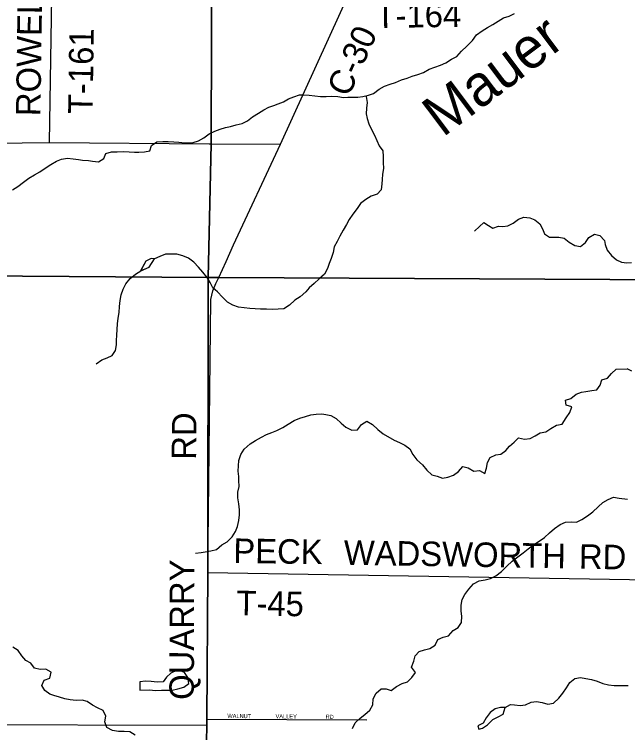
# Model space of a CAD drawing. Extents: x 1857828 to 2277390, y 930619 to 1324581.
# Drawn here: x 2029836 to 2037341, y 1160303 to 1169089 of the extents above; entities that cross this region are included whole.
import ezdxf

# ---------------------------------------------------------------- set-up
doc = ezdxf.new("R2010")
doc.units = 0
for name, color, linetype in [('GM_X_County_Road', 7, 'Continuous'), ('GM_X_County_Road_Text', 7, 'Continuous'), ('GM_X_Minor_Lake', 7, 'Continuous'), ('GM_X_Minor_River', 7, 'Continuous'), ('GM_X_Minor_River_Text', 7, 'Continuous'), ('GM_X_Township', 7, 'Continuous'), ('GM_X_Township_Road', 7, 'Continuous'), ('GM_X_Township_Road_Text', 7, 'Continuous'), ('GM_X_Township_Subdivision', 7, 'Continuous'), ('GM_X_Township_Subdivision_Text', 7, 'Continuous')]:
    doc.layers.add(name, color=color, linetype=linetype)

msp = doc.modelspace()

# ---------------------------------------------------------------- linework, layer by layer
at = {"layer": 'GM_X_County_Road'}
for points in [[(2032427, 1166067.6), (2032517.5, 1166269.7), (2033092.8, 1167500.4), (2033974.2, 1169439.2), (2035261.4, 1172222.8), (2035440, 1172612), (2035456.5, 1172651.9), (2035470.9, 1172679.8), (2035481.2, 1172713.8), (2035491.5, 1172739.7), (2035504, 1172781.7), (2035510.7, 1172839.8), (2035511.6, 1172932.1), (2035525.1, 1174386.5), (2035584.8, 1179352.5), (2035533.9, 1184184.4), (2035596.7, 1189529.1)], [(2021698.1, 1167563.6), (2026221.7, 1167511.7), (2028259.3, 1167497), (2030265.7, 1167521.2), (2032219, 1167507.5)], [(2032219, 1167507.5), (2032242.9, 1167507.3), (2033092.8, 1167500.4)], [(2032316.6, 1165828.6), (2032339.2, 1165871.5), (2032427, 1166067.6)], [(2032186.7, 1160189.2), (2032190.9, 1160393.7), (2032191.3, 1160469), (2032201.9, 1162260.7), (2032241.9, 1165600.6), (2032266.2, 1165708.2), (2032299.4, 1165796.1), (2032316.6, 1165828.6)]]:
    msp.add_lwpolyline(points, dxfattribs=at)
at = {"layer": 'GM_X_Minor_Lake'}
for points in [[(2031549.5, 1166097.5), (2031508.9, 1166103.9), (2031444.1, 1166068.8), (2031381.3, 1165953.1)], [(2031381.3, 1165953.1), (2031485.3, 1165995.9), (2031549.5, 1166097.5)], [(2031551, 1166097.2), (2031508.9, 1166103.9), (2031444.1, 1166068.8), (2031382.1, 1165954.5)], [(2031382.1, 1165953.4), (2031485.3, 1165995.9), (2031549.9, 1166098.1)], [(2031916.7, 1161039.5), (2031870.7, 1161060.3), (2031818.5, 1161063.1), (2031749.7, 1161032), (2031696.8, 1160982.6), (2031655.7, 1160923.1), (2031583.3, 1160922.1), (2031511, 1160927.3), (2031438.8, 1160934.4), (2031370.3, 1160923.4), (2031372.2, 1160824.3)], [(2031916.7, 1161039.5), (2031870.7, 1161060.3), (2031818.5, 1161063.1), (2031749.7, 1161032), (2031696.8, 1160982.6), (2031655.7, 1160923.1), (2031583.3, 1160922.1), (2031511, 1160927.3), (2031438.8, 1160934.4), (2031370.3, 1160923.4), (2031372.2, 1160825.3)], [(2031371.2, 1160824.3), (2031491.5, 1160825.2), (2031563.8, 1160820.1), (2031636.2, 1160821), (2031700.5, 1160822), (2031766.9, 1160823), (2031837.5, 1160838), (2031908.1, 1160861), (2031969.1, 1160906.2), (2031960, 1160978.6), (2031916.7, 1161039.5)], [(2031372.2, 1160824.3), (2031491.5, 1160825.2), (2031563.8, 1160820.1), (2031636.2, 1160821), (2031700.5, 1160822), (2031766.9, 1160823), (2031837.5, 1160838), (2031908.1, 1160861), (2031969.1, 1160906.2), (2031960, 1160978.6), (2031916.7, 1161039.5)], [(2035840.4, 1160612.6), (2035786.3, 1160611.4), (2035719.7, 1160594.3), (2035656.8, 1160551.1), (2035609.6, 1160483.6), (2035574.5, 1160417.9), (2035507.7, 1160384.8), (2035521.2, 1160344.4)], [(2035840.6, 1160612.6), (2035786.3, 1160611.4), (2035719.7, 1160594.3), (2035656.8, 1160551.1), (2035609.6, 1160483.6), (2035574.5, 1160417.9), (2035507.7, 1160384.8), (2035521.2, 1160344.4)], [(2035521.2, 1160344.4), (2035565.6, 1160357.8), (2035626.5, 1160399.1), (2035691.7, 1160462.3), (2035754.5, 1160497.4), (2035817.3, 1160528.6), (2035840.4, 1160612.6)], [(2035521.2, 1160344.4), (2035565.6, 1160357.8), (2035626.5, 1160399.1), (2035691.7, 1160462.3), (2035754.5, 1160497.4), (2035817.3, 1160528.6), (2035840.4, 1160612.4)]]:
    msp.add_lwpolyline(points, dxfattribs=at)
at = {"layer": 'GM_X_Minor_River'}
for points in [[(2035756.7, 1169006.4), (2035821.5, 1169045.6), (2035890.2, 1169068.7), (2035954.9, 1169097.8)], [(2029811.9, 1166940.8), (2029876.8, 1166984), (2029947.9, 1167035.1), (2030012.9, 1167084.3), (2030081.8, 1167125.4), (2030148.7, 1167164.5), (2030213.7, 1167209.7), (2030282.6, 1167250.8), (2030349.5, 1167291.9), (2030412.2, 1167317.1), (2030484.7, 1167330), (2030554.9, 1167320.9), (2030619.1, 1167311.9), (2030669.3, 1167305.1), (2030741.6, 1167300), (2030791.8, 1167293.2), (2030864, 1167286.1), (2030928.9, 1167325.3), (2030955.9, 1167389.1), (2031024.5, 1167406.1), (2031092.9, 1167409.1), (2031169.3, 1167409.9), (2031241.6, 1167406.8), (2031307.9, 1167403.8), (2031358.2, 1167403.1), (2031426.6, 1167408), (2031493.1, 1167419.1), (2031514.1, 1167485), (2031579, 1167530.2), (2031651.5, 1167535.1), (2031719.8, 1167534.1), (2031788.1, 1167531), (2031850.4, 1167526.1), (2031922.6, 1167518.9), (2031972.9, 1167518.2), (2032023.2, 1167521.4), (2032089.8, 1167540.5), (2032154.6, 1167579.6), (2032221.6, 1167626.8), (2032288.4, 1167659.9), (2032353.1, 1167685), (2032419.7, 1167706.1), (2032482.2, 1167719.2), (2032550.8, 1167736.2), (2032623.4, 1167753.2), (2032688.2, 1167788.3), (2032751.2, 1167837.6), (2032822.2, 1167878.6), (2032889.1, 1167919.8), (2032951.9, 1167955), (2033012.4, 1167974.1), (2033063, 1167995.4), (2033127.7, 1168020.6), (2033192.5, 1168057.7), (2033255.2, 1168080.8), (2033325.8, 1168103.9), (2033376.1, 1168105.1), (2033444.4, 1168102.1), (2033580.9, 1168083.9), (2033653.2, 1168084.8), (2033721.6, 1168087.8), (2033795.9, 1168082.6), (2033862.1, 1168071.6), (2033916.5, 1168076.8), (2033968.7, 1168076), (2034039.1, 1168076.9), (2034101.5, 1168086), (2034170.1, 1168099), (2034232.7, 1168120.2), (2034299.7, 1168173.3), (2034364.6, 1168210.5), (2034435.3, 1168233.5), (2034501.9, 1168254.6), (2034572.7, 1168289.7), (2034641.3, 1168308.7), (2034706, 1168331.8), (2034772.7, 1168354.9), (2034841.4, 1168379.9), (2034910.2, 1168419), (2034983, 1168444), (2035051.7, 1168469.1), (2035116.4, 1168496.2), (2035185.3, 1168539.3), (2035250.1, 1168574.5), (2035307.3, 1168637.8), (2035374.5, 1168699.1), (2035441.8, 1168770.3), (2035491, 1168837.8), (2035560, 1168889), (2035626.9, 1168928.1), (2035691.8, 1168965.3), (2035756.7, 1169006.4)], [(2034138.2, 1168092.7), (2034141.7, 1168085.4), (2034152.8, 1168013), (2034143.8, 1167942.8), (2034142.8, 1167870.6), (2034152, 1167816.2), (2034175.2, 1167749.6), (2034206.4, 1167680.9), (2034243.7, 1167612.1), (2034270.9, 1167545.4), (2034298.2, 1167482.8), (2034343.5, 1167421.8), (2034350.6, 1167349.5), (2034347.6, 1167277.2), (2034352.6, 1167204.9), (2034339.5, 1167132.8), (2034336.6, 1167068.6), (2034333.9, 1167016.5), (2034322.8, 1166944.3), (2034273.8, 1166890.9), (2034201.1, 1166865.9), (2034136.2, 1166824.7), (2034071.2, 1166777.6), (2034032.2, 1166713.9), (2033976.9, 1166646.5), (2033933.8, 1166578.9), (2033898.8, 1166519.2), (2033861.6, 1166447.5), (2033820.4, 1166375.8), (2033785.3, 1166312.1), (2033748.2, 1166244.4), (2033739.2, 1166174.3), (2033712.1, 1166102.5), (2033687.1, 1166040.6), (2033668.1, 1165978.7), (2033631, 1165911), (2033567.9, 1165853.8), (2033504.8, 1165798.5), (2033441.7, 1165745.3), (2033400.8, 1165693.7), (2033333.6, 1165632.5), (2033266.7, 1165591.3), (2033201.5, 1165530.1), (2033132.6, 1165489), (2033066.2, 1165482), (2032989.8, 1165481.1), (2032921.5, 1165484.2), (2032849.1, 1165483.3), (2032780.8, 1165486.3), (2032716.6, 1165493.3), (2032648.3, 1165498.4), (2032580.1, 1165507.4), (2032510.1, 1165532.6), (2032446.2, 1165567.7), (2032382.8, 1165630.9), (2032323.3, 1165694), (2032263.7, 1165743.1), (2032232.5, 1165807.8), (2032195.1, 1165870.6), (2032143.8, 1165937.6), (2032088.4, 1165998.7), (2032032.9, 1166057.8), (2031965.3, 1166107), (2031897.3, 1166134.1), (2031825.2, 1166155.3), (2031752.9, 1166156.4), (2031684.5, 1166155.4), (2031615.8, 1166128.4), (2031551, 1166097.2)], [(2035467.6, 1166437.1), (2035526.7, 1166492.4), (2035579.6, 1166543.8), (2035639.4, 1166504.8), (2035693.3, 1166475.8), (2035761.9, 1166498.9), (2035814.2, 1166496.1), (2035876.5, 1166501.1), (2035941.4, 1166536.3), (2036004.4, 1166585.5), (2036071, 1166608.6), (2036143.3, 1166599.5), (2036207.2, 1166574.4), (2036266.9, 1166527.3), (2036300.2, 1166466.6), (2036323.5, 1166404), (2036383.2, 1166364.9), (2036433.4, 1166362.2), (2036497.8, 1166365.2), (2036565.9, 1166350.1), (2036625.6, 1166301), (2036695.4, 1166261.8), (2036763.5, 1166248.8), (2036824.5, 1166298), (2036867.6, 1166361.6), (2036934.5, 1166400.7), (2037002.7, 1166385.6), (2037056.1, 1166324.6), (2037065.4, 1166274.3), (2037088.6, 1166205.7), (2037142, 1166140.6), (2037203.5, 1166085.5), (2037267.4, 1166056.4), (2037333.1, 1166049.4)], [(2037333.1, 1166049.4), (2037390.1, 1166054.6)], [(2030835.6, 1164815.4), (2030906.7, 1164864.5), (2030973.3, 1164887.6), (2031034, 1164916.7), (2031075.1, 1164976.3), (2031086.1, 1165048.4), (2031086.8, 1165098.6), (2031089.8, 1165166.8), (2031094.8, 1165235), (2031097.7, 1165303.2), (2031106.7, 1165371.3), (2031119.8, 1165443.4), (2031122.8, 1165515.6), (2031129.8, 1165587.8), (2031144.9, 1165659.8), (2031168, 1165727.7), (2031199, 1165793.5), (2031254.2, 1165856.9), (2031317.3, 1165912.1), (2031382.2, 1165953.3)], [(2037141.9, 1164695.3), (2037198.9, 1164748.6), (2037336, 1164755)], [(2037393.8, 1164726.4), (2037336.5, 1164755.1)], [(2032053.6, 1162498.6), (2032120.1, 1162505.6), (2032170.4, 1162512.9), (2032240.9, 1162525.8), (2032309.6, 1162544.9), (2032374.7, 1162602.1), (2032441.5, 1162637.2), (2032500.6, 1162696.5), (2032541.8, 1162762.1), (2032564.8, 1162826), (2032583.9, 1162898), (2032590.8, 1162966.1), (2032589.7, 1163030.3), (2032582.7, 1163102.7), (2032571.6, 1163175.1), (2032570.6, 1163245.4), (2032587.6, 1163313.4), (2032584.6, 1163385.7), (2032581.3, 1163435.9), (2032576.2, 1163500.2), (2032577.1, 1163566.4), (2032584.1, 1163632.6), (2032609.2, 1163704.4), (2032646.3, 1163770.1), (2032719.6, 1163835.2), (2032788.5, 1163876.3), (2032859.4, 1163919.4), (2032922.2, 1163948.6), (2032986.9, 1163975.7), (2033049.5, 1163998.8), (2033120.4, 1164035.9), (2033185.3, 1164077.1), (2033260.3, 1164122.1), (2033331, 1164151.1), (2033397.7, 1164172.2), (2033464.3, 1164191.2), (2033530.7, 1164200.3), (2033597.1, 1164203.3), (2033647.3, 1164196.5), (2033709.4, 1164183.5), (2033773.2, 1164146.4), (2033834.7, 1164089.2), (2033894.3, 1164038.2), (2033964.2, 1164005), (2034036.6, 1164005.9), (2034085.8, 1164073.4), (2034150.7, 1164114.6), (2034220.5, 1164073.3), (2034283.9, 1164010.1), (2034347.5, 1163957), (2034483.1, 1163882.7), (2034551.1, 1163853.5), (2034615, 1163820.4), (2034676.6, 1163775.3), (2034711.9, 1163706.6), (2034763.2, 1163641.6), (2034828.7, 1163578.3), (2034884.1, 1163515.3), (2034945.6, 1163456.1), (2035009.7, 1163441.1), (2035075.7, 1163416), (2035140.2, 1163429.1), (2035208.9, 1163454.1), (2035271.8, 1163497.3), (2035322.9, 1163556.8), (2035389, 1163541.7), (2035456.8, 1163500.5), (2035529.3, 1163509.5), (2035595.1, 1163472.3), (2035614.1, 1163538.3), (2035627.1, 1163606.3), (2035660.1, 1163668.1), (2035726.9, 1163701.2), (2035789.4, 1163710.2), (2035850.3, 1163753.5), (2035893.2, 1163807), (2035952.2, 1163856.3), (2036007.2, 1163909.7), (2036079.4, 1163894.5), (2036147.8, 1163899.5), (2036208.6, 1163934.7), (2036271.4, 1163969.9), (2036339.9, 1163982.9), (2036400.8, 1164022.1), (2036469.7, 1164065.2), (2036538.3, 1164078.2), (2036587.6, 1164153.7), (2036634.7, 1164219.3), (2036659.8, 1164287.1), (2036587.7, 1164308.3), (2036580.5, 1164370.6), (2036645.1, 1164389.7), (2036710.2, 1164442.9), (2036776.9, 1164466), (2036829.3, 1164475.2), (2036901.8, 1164488.2), (2036964.2, 1164497.3), (2037005.3, 1164554.9), (2037024.2, 1164618.8), (2037094.9, 1164639.8), (2037141.9, 1164695.3)], [(2033975.6, 1160355.9), (2034006.6, 1160421.7), (2034065.7, 1160479), (2034126.7, 1160524.2), (2034187.7, 1160579.5), (2034222.8, 1160645.2), (2034225.8, 1160715.4), (2034263, 1160785.1), (2034326, 1160838.3), (2034386.3, 1160837.4), (2034448.4, 1160820.4), (2034511.4, 1160867.6), (2034582.3, 1160904.6), (2034648.9, 1160925.7), (2034699.9, 1160977.1), (2034742.9, 1161038.7), (2034697.6, 1161105.6), (2034722.8, 1161177.5), (2034739.7, 1161241.4), (2034790.8, 1161296.9), (2034853.4, 1161316), (2034921.9, 1161333), (2034986.8, 1161374.2), (2035017.9, 1161441.9), (2035082.7, 1161471.1), (2035147.2, 1161488.1), (2035204.4, 1161553.5), (2035267.3, 1161590.7), (2035308.3, 1161650.3), (2035311.4, 1161726.5), (2035304.2, 1161790.8), (2035305.2, 1161861.1), (2035314.3, 1161933.2), (2035349.3, 1161992.8), (2035398.4, 1162058.3), (2035453.6, 1162121.7), (2035524.5, 1162158.8), (2035597, 1162171.7), (2035663.6, 1162186.8), (2035728.4, 1162221.9), (2035795.4, 1162275.1), (2035862.7, 1162340.3), (2035929.9, 1162401.5), (2035996.9, 1162452.6), (2036062, 1162503.8), (2036123, 1162553.1), (2036188, 1162600.3), (2036256.9, 1162643.4), (2036323.9, 1162690.5), (2036383, 1162747.8), (2036444, 1162801.1), (2036515.1, 1162848.2), (2036581.8, 1162879.3), (2036652.2, 1162882.2), (2036714.5, 1162879.3), (2036779.2, 1162908.4), (2036848.2, 1162955.5), (2036915.3, 1163004.7), (2036980.4, 1163065.9), (2037037.4, 1163117.2), (2037102.3, 1163154.4), (2037169, 1163183.5), (2037237.2, 1163170.4), (2037341, 1163160.1)], [(2031313, 1160273.9), (2031247.2, 1160313.1), (2031178.9, 1160318.1), (2031108.6, 1160319.2), (2031036.4, 1160330.3), (2030968.5, 1160365.5), (2030943.3, 1160434.1), (2030954.4, 1160506.2), (2030923.2, 1160574.9), (2030855.3, 1160608.1), (2030791.4, 1160641.1), (2030725.7, 1160684.3), (2030663.6, 1160701.3), (2030591.2, 1160698.4), (2030518.9, 1160703.5), (2030452.8, 1160718.6), (2030386.7, 1160737.6), (2030320.7, 1160758.7), (2030268.6, 1160775.5), (2030206.9, 1160818.6), (2030173.6, 1160881.3), (2030200.6, 1160943.2), (2030269.4, 1160970.2), (2030284.4, 1161042.2), (2030222.7, 1161081.3), (2030150.2, 1161074.4), (2030082.1, 1161091.5), (2030036.7, 1161154.4), (2029974.9, 1161187.4), (2029925.4, 1161244.4), (2029882.1, 1161307.3), (2029818.3, 1161348.4)], [(2035840.6, 1160612.6), (2035907.4, 1160647.7), (2035957.6, 1160642.9), (2036023.8, 1160635.9), (2036092.3, 1160642.8), (2036159.1, 1160675.9), (2036225.5, 1160685), (2036293.7, 1160671.9), (2036365.7, 1160650.7), (2036434.3, 1160665.8), (2036499.5, 1160727), (2036548.5, 1160784.4), (2036593.7, 1160852), (2036634.8, 1160917.6), (2036695.8, 1160966.8), (2036764.3, 1160975.8), (2036828.5, 1160964.8), (2036900.7, 1160953.7), (2036966.7, 1160932.6), (2037036.7, 1160903.4), (2037108.8, 1160888.3), (2037177.1, 1160881.2), (2037249.4, 1160878.1), (2037346.8, 1160878.6)]]:
    msp.add_lwpolyline(points, dxfattribs=at)
at = {"layer": 'GM_X_Township'}
for points in [[(2026606.7, 1193453.7), (2030478.1, 1193459.5), (2032344.7, 1193489.1), (2032348.2, 1192998.4), (2032308.8, 1188668.3), (2032280.7, 1179370.6), (2032242.9, 1167507.3), (2032205.6, 1165869.8), (2028230.5, 1165899.7)], [(2032186.7, 1160189.2), (2032190.8, 1160393.7), (2032191.3, 1160469), (2032201.9, 1162260.7), (2032205.6, 1165869.8), (2032339.2, 1165871.5), (2039516.1, 1165835.1), (2046516.3, 1165826.4), (2051079.7, 1165829.8), (2053083.2, 1165828.5), (2056292.9, 1165820.7), (2059723, 1165821.7), (2059672.5, 1162156.1), (2059668.2, 1161839.2), (2059567.5, 1154416.5)]]:
    msp.add_lwpolyline(points, dxfattribs=at)
for points in [[(2032205.6, 1165869.8), (2032242.9, 1167507.3), (2032280.7, 1179370.6), (2032308.8, 1188668.3), (2032348.2, 1192998.4), (2035008.9, 1192996), (2046210.9, 1193045.7), (2052904.5, 1193058.9), (2052995.6, 1193078.3), (2056703.2, 1193080.4), (2060042.5, 1193100.2), (2060012.3, 1189566.5), (2060010.5, 1189354.8), (2059891.2, 1179592.7), (2059723, 1165821.7), (2056292.9, 1165820.7), (2053083.2, 1165828.5), (2051079.7, 1165829.8), (2046516.3, 1165826.4), (2039516.1, 1165835.1), (2032339.2, 1165871.5)], [(2012531, 1166018.1), (2013892.4, 1166007.8), (2017576.1, 1165980.1), (2021616.5, 1165949.6), (2028230.5, 1165899.7), (2032205.6, 1165869.8), (2032201.9, 1162260.7), (2032191.3, 1160469), (2032190.8, 1160393.7), (2032186.7, 1160189.2), (2032187.8, 1160111), (2032163.6, 1154605.4), (2032103, 1147062.7), (2032060.1, 1143019.8), (2026094, 1143048.9), (2021395, 1143071.8), (2014989.3, 1143103.1), (2012943.1, 1143096), (2012777.1, 1149903.8), (2012755, 1152350.1), (2012707.2, 1156038), (2012646.6, 1160717.6), (2012559.4, 1164716.4)]]:
    msp.add_lwpolyline(points, close=True, dxfattribs=at)
at = {"layer": 'GM_X_Township_Road'}
for points in [[(2030265.7, 1167521.2), (2030459, 1179472.3)], [(2032201.9, 1162260.7), (2037362.8, 1162178), (2039457.2, 1162124.6)], [(2021336.5, 1160408.7), (2022772.3, 1160403.2), (2023384, 1160402.1), (2024023.8, 1160400.7), (2024535.3, 1160400.7), (2025205.2, 1160400.9), (2026272.2, 1160398.5), (2026697.4, 1160395.6), (2026905.9, 1160395.2), (2027190.7, 1160393.8), (2027351.2, 1160392), (2027571.8, 1160391.4), (2027692.1, 1160388), (2027758.2, 1160387.2), (2027806.4, 1160386.7), (2027874.6, 1160389.9), (2027948.9, 1160395.1), (2028025.1, 1160396.2), (2028117.4, 1160403.1), (2028237.8, 1160407.7), (2028366.2, 1160410.2), (2028484.6, 1160410.9), (2029026, 1160402.6), (2032190.9, 1160393.7)]]:
    msp.add_lwpolyline(points, dxfattribs=at)
at = {"layer": 'GM_X_Township_Subdivision'}
msp.add_lwpolyline([(2032191.3, 1160469), (2034149.5, 1160459.4)], dxfattribs=at)

# ---------------------------------------------------------------- texts
at = {"layer": 'GM_X_County_Road_Text'}
for s, rotation, p in [('C-30', 65.58443, (2033924.2, 1168065)), ('RD', 89.50446, (2032060.2, 1163639.8)), ('QUARRY', 89.83731, (2032032.7, 1160704.1))]:
    msp.add_text(s, height=300, rotation=rotation, dxfattribs=at).set_placement(p)
at = {"layer": 'GM_X_Minor_River_Text'}
msp.add_text('Mauer', height=500.24, rotation=36.90688, dxfattribs=at).set_placement((2035077.6, 1167578.4))
at = {"layer": 'GM_X_Township_Road_Text'}
for s, rotation, p in [('ROWELL', 89.17491, (2030154.8, 1167842.1)), ('T-164', 0.84207, (2034258, 1168921.4)), ('T-161', 89.15792, (2030793.4, 1167868)), ('PECK', 359.19352, (2032514, 1162379.3)), ('WADSWORTH', 359.08101, (2033865.1, 1162357.3)), ('RD', 359.01091, (2036742.8, 1162308.8)), ('T-45', 358.93966, (2032551.1, 1161740.7))]:
    msp.add_text(s, height=300, rotation=rotation, dxfattribs=at).set_placement(p)
at = {"layer": 'GM_X_Township_Subdivision_Text'}
for s, rotation, p in [('WALNUT', 359.042, (2032442.2, 1160484.3)), ('VALLEY', 359.1324, (2033031.7, 1160479.9)), ('RD', 356.98902, (2033643.7, 1160475.5))]:
    msp.add_text(s, height=50, rotation=rotation, dxfattribs=at).set_placement(p)

doc.saveas('drawing.dxf')
